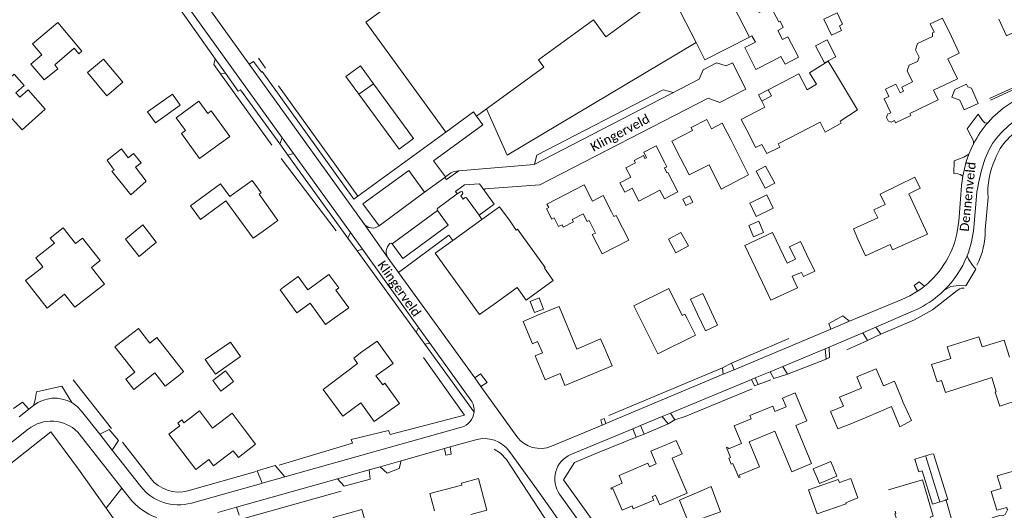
# Model space of a CAD drawing. Extents: x 177628 to 188968, y 384226 to 390673.
# Tile 280 of 393: x 184186 to 184455, y 387229 to 387362. Entities that reach past the tile are written whole.
import ezdxf

# ---------------------------------------------------------------- set-up
doc = ezdxf.new("R2010")
doc.units = 0
for name, color, linetype, lineweight in [('B-GB-BOUW-GD', 14, 'Continuous', 13), ('B-GB-NOKL-GD', 14, 'Continuous', 13), ('B-VH-OVRG-GD', 8, 'Continuous', 13), ('B01_D', 14, 'Continuous', 9), ('B01_F', 14, 'Continuous', 9), ('B01_T', 14, 'Continuous', 9), ('B02_D', 14, 'Continuous', 9), ('B02_F', 14, 'Continuous', 9), ('B02_T', 14, 'Continuous', 9), ('B11_F', 14, 'Continuous', 9), ('B11_S', 14, 'Continuous', 9), ('B14_F', 14, 'Continuous', 9), ('T01_F', 253, 'Continuous', 9), ('T03_T', 253, 'Continuous', 9), ('T04_F', 253, 'HAAG', 9), ('T04_T', 253, 'HAAG', 9), ('T05_T', 253, 'Continuous', 9), ('T22_F', 253, 'Continuous', 9), ('V00_F', 8, 'Continuous', 9), ('V00_T', 8, 'Continuous', 9), ('Z06', 7, 'Continuous', 9)]:
    doc.layers.add(name, color=color, linetype=linetype, lineweight=lineweight)
doc.styles.add('Legend', font='calibri.ttf')
doc.linetypes.add('HAAG', pattern='A,4,-1,[5,TOPOCAD.SHX,S=0.35,R=0,X=-0.35,Y=-0.35],-1', length=6)

msp = doc.modelspace()

# ---------------------------------------------------------------- linework, layer by layer
at = {"layer": 'B-GB-BOUW-GD', "flags": 128}
for points in [[(184435.571, 387244.135), (184439.471, 387231.631), (184435.345, 387230.361), (184432.504, 387239.471), (184431.594, 387239.205), (184430.544, 387242.566)], [(184463.833, 387231.36), (184461.178, 387240.451), (184452.951, 387238.095), (184454.097, 387234.611), (184451.368, 387233.818), (184452.894, 387228.707), (184455.591, 387229.489), (184455.675, 387228.946), (184455.91, 387229.033), (184455.639, 387228.448), (184455.195, 387227.543), (184454.44, 387227.185), (184453.608, 387227.328), (184451.577, 387226.672), (184453.489, 387222.037), (184456.118, 387222.939), (184460.678, 387228.626), (184460.417, 387229.453), (184460.135, 387230.26)], [(184423.318, 387234.247), (184432.577, 387237.021), (184435.52, 387227.144), (184434.656, 387226.857), (184435.976, 387222.926), (184427.304, 387220.31), (184427.16, 387220.813), (184426.685, 387220.64), (184423.799, 387219.659), (184422.343, 387224.419), (184424.648, 387225.096), (184425.816, 387225.409), (184425.026, 387227.717), (184425.325, 387227.846), (184425.135, 387228.431)]]:
    msp.add_lwpolyline(points, dxfattribs=at)
at = {"layer": 'B-GB-NOKL-GD', "flags": 128}
msp.add_lwpolyline([(184433.493, 387243.329), (184437.363, 387231.033)], dxfattribs=at)
at = {"layer": 'B-VH-OVRG-GD', "flags": 128}
msp.add_lwpolyline([(184445.965, 387207.122), (184443.292, 387216.606), (184441.146, 387224.061), (184438.936, 387231.71)], dxfattribs=at)
at = {"layer": 'B01_D', "linetype": 'Continuous'}
for points in [[(184239.609, 387327.769), (184235.279, 387324.604), (184230.302, 387331.414), (184231.457, 387332.258), (184228.907, 387335.746), (184230.981, 387337.262)], [(184245.531, 387315.722), (184243.486, 387314.26), (184240.969, 387317.717), (184232.799, 387311.766), (184235.526, 387308.022), (184242.438, 387313.057), (184249.85, 387302.882), (184252.614, 387304.847)], [(184426.006, 387317.328), (184421.077, 387314.902), (184422.373, 387312.052), (184419.348, 387310.676), (184420.367, 387308.435), (184413.716, 387305.41), (184414.969, 387302.664)], [(184315.693, 387284.951), (184321.924, 387289.436), (184324.366, 387286.039), (184331.807, 387291.389), (184329.396, 387294.742), (184329.606, 387294.893), (184322.055, 387305.358), (184321.721, 387305.117), (184320.007, 387307.499)], [(184195.637, 387301.503), (184194.526, 387302.923), (184198.059, 387305.688), (184201.392, 387301.43)], [(184400.973, 387298.505), (184399.317, 387301.997), (184396.315, 387300.575), (184397.936, 387297.155), (184395.642, 387296.068), (184391.677, 387304.436), (184384.138, 387300.863), (184388.923, 387290.802)], [(184191.742, 387294.495), (184192.45, 387295.047)], [(184206.207, 387295.276), (184205.739, 387294.909), (184209.273, 387290.392), (184205.245, 387287.228)], [(184271.985, 387281.054), (184275.972, 387283.94), (184272.489, 387288.752), (184273.273, 387289.32), (184270.593, 387293.022), (184264.833, 387288.854), (184262.201, 387292.491), (184258.15, 387289.561)], [(184258.15, 387289.561), (184257.219, 387288.855), (184261.816, 387282.515), (184265.438, 387285.141), (184269.635, 387279.352), (184271.985, 387281.054)], [(184368.314, 387281.03), (184367.743, 387282.174), (184366.979, 387281.796), (184363.346, 387289.148), (184353.831, 387284.446), (184357.979, 387276.061)], [(184216.243, 387276.477), (184218.554, 387278.308), (184221.712, 387274.301), (184223.604, 387275.792), (184230.914, 387266.517), (184229.852, 387265.678)], [(184427.266, 387258.288), (184426.838, 387259.308)], [(184238.781, 387251.106), (184244.121, 387255.181), (184247.453, 387250.804)], [(184231.011, 387252.587), (184232.756, 387253.915)], [(184413.014, 387252.311), (184417.382, 387254.142)]]:
    msp.add_lwpolyline(points, dxfattribs=at)
at = {"layer": 'B01_F', "linetype": 'Continuous'}
for points in [[(184438.045, 387362.934), (184440.47, 387357.855)], [(184333.421, 387284.23), (184328.171, 387282.147)], [(184345.854, 387272.842), (184344.662, 387275.444)], [(184279.525, 387271.868), (184277.336, 387270.227)], [(184268.975, 387261.64), (184274.325, 387254.342), (184279.278, 387258.044)]]:
    msp.add_lwpolyline(points, dxfattribs=at)
at = {"layer": 'B01_T', "linetype": 'Continuous'}
for points in [[(184462.481, 387374.13), (184464.627, 387369.614), (184464.347, 387369.496), (184463.855, 387370.56), (184460.86, 387369.173), (184464.063, 387362.416), (184464.164, 387362.467), (184464.283, 387362.236), (184455.531, 387358.076), (184453.384, 387362.592)], [(184310.892, 387336.192), (184329.244, 387349.534), (184327.779, 387351.544), (184342.803, 387362.459), (184346.177, 387357.815), (184356.136, 387365.05), (184351.363, 387371.619)], [(184393.367, 387361.883), (184391.33, 387365.813), (184391.729, 387366.019), (184391.582, 387366.303), (184387.972, 387364.432), (184385.351, 387369.488), (184384.571, 387369.083), (184383.145, 387371.832)], [(184380.802, 387366.54), (184385.352, 387357.761)], [(184284.862, 387364.815), (184280.672, 387361.771), (184302.457, 387331.787)], [(184192.456, 387346.541), (184189.203, 387350.387), (184192.174, 387352.9), (184189.66, 387355.872), (184196.532, 387361.684), (184203.123, 387353.891), (184202.312, 387353.206)], [(184385.352, 387357.761), (184386.021, 387358.12), (184386.965, 387356.319), (184384.087, 387354.864), (184387.114, 387348.923), (184391.569, 387351.193)], [(184394.374, 387357.075), (184393.116, 387359.502)], [(184424.919, 387334.984), (184425.226, 387334.341), (184429.402, 387336.333), (184429.122, 387336.919), (184436.863, 387340.613), (184435.593, 387343.273), (184442.111, 387346.384), (184439.501, 387351.853), (184442.624, 387353.343), (184440.47, 387357.855)], [(184391.569, 387351.193), (184393.962, 387352.446)], [(184390.498, 387343.373), (184398.871, 387347.694), (184401.116, 387343.339), (184403.653, 387344.883), (184401.735, 387348.035), (184406.872, 387351.158), (184409.109, 387347.481)], [(184176.178, 387342.72), (184177.119, 387341.67), (184178.08, 387342.531), (184177.673, 387342.985), (184181.188, 387346.134), (184181.996, 387345.233), (184184.625, 387347.588), (184187.387, 387344.505), (184185.153, 387342.503), (184186.214, 387341.319), (184188.448, 387343.321), (184193.139, 387338.084), (184186.808, 387332.413), (184182.291, 387337.455), (184173.433, 387329.434)], [(184192.846, 387346.079), (184192.456, 387346.541)], [(184390.498, 387343.373), (184387.831, 387341.973), (184388.717, 387340.289)], [(184388.717, 387340.289), (184391.366, 387341.684), (184390.498, 387343.373)], [(184230.981, 387337.262), (184235.056, 387340.241), (184237.497, 387336.902), (184238.46, 387337.606), (184243.547, 387330.648), (184239.609, 387327.769)], [(184385.423, 387330.81), (184383.121, 387335.249), (184389.598, 387338.607), (184388.717, 387340.289)], [(184423.024, 387338.956), (184423.907, 387337.105)], [(184302.457, 387331.787), (184310.073, 387337.32), (184310.892, 387336.192)], [(184366.486, 387324.888), (184364.194, 387329.332), (184369.856, 387332.252), (184369.457, 387333.043), (184373.755, 387335.238), (184375.019, 387332.762), (184377.952, 387334.279), (184380.249, 387329.838)], [(184393.229, 387328.666), (184404.638, 387334.559)], [(184385.423, 387330.81), (184387.032, 387327.604)], [(184362.183, 387323.638), (184359.882, 387328.077), (184356.505, 387326.326), (184357.27, 387324.852), (184356.827, 387324.626), (184356.417, 387325.416), (184353.931, 387324.128), (184354.262, 387323.489), (184351.598, 387322.11), (184352.936, 387319.526), (184350.005, 387318.008), (184351.317, 387315.475)], [(184380.249, 387329.838), (184381.214, 387327.977)], [(184387.032, 387327.604), (184388.746, 387328.489)], [(184366.486, 387324.888), (184368.918, 387320.159), (184374.324, 387322.943)], [(184351.317, 387315.475), (184353.333, 387316.519), (184355.136, 387313.035), (184360.913, 387316.025), (184362.146, 387313.643), (184365.808, 387315.538), (184363.071, 387320.826), (184362.84, 387320.706), (184362.145, 387322.048), (184362.821, 387322.398), (184362.183, 387323.638)], [(184414.969, 387302.664), (184417.037, 387298.119), (184423.74, 387301.169), (184424.406, 387299.705), (184433.932, 387304.04), (184428.905, 387315.04), (184431.949, 387316.548), (184430.475, 387319.533), (184426.006, 387317.328)], [(184245.531, 387315.722), (184249.633, 387318.649), (184252.052, 387315.259), (184251.508, 387314.87), (184256.621, 387307.705), (184252.614, 387304.847)], [(184330.577, 387311.228), (184330.078, 387312.197), (184340.222, 387317.425), (184342.506, 387312.992), (184345.44, 387314.504), (184347.731, 387310.059)], [(184320.007, 387307.499), (184317.169, 387311.445), (184312.351, 387307.979)], [(184330.577, 387311.228), (184329.955, 387310.908), (184331.396, 387308.108), (184332.019, 387308.429), (184333.231, 387306.073), (184334.2, 387306.572), (184334.525, 387305.941), (184337.334, 387307.387), (184337.009, 387308.019), (184339.97, 387309.543)], [(184347.731, 387310.059), (184348.362, 387308.834)], [(184312.351, 387307.979), (184304.361, 387302.23)], [(184304.361, 387302.23), (184299.603, 387298.806), (184311.659, 387282.048), (184315.693, 387284.951)], [(184388.923, 387290.802), (184391.216, 387285.959), (184398.472, 387289.394), (184396.991, 387292.521), (184399.552, 387293.586), (184400.095, 387292.438), (184403.159, 387293.888), (184400.973, 387298.505)], [(184191.742, 387294.495), (184187.757, 387291.376), (184193.642, 387283.857), (184198.442, 387287.614), (184201.214, 387284.072), (184205.245, 387287.228)], [(184345.854, 387272.842), (184347.877, 387268.061), (184334.986, 387262.76), (184333.652, 387265.996), (184329.634, 387264.304), (184326.888, 387270.822), (184328.837, 387271.652), (184327.519, 387274.71), (184326.132, 387274.128), (184323.566, 387280.2), (184328.171, 387282.147)], [(184357.979, 387276.061), (184360.31, 387271.349), (184370.588, 387276.434), (184368.314, 387281.03)], [(184216.243, 387276.477), (184212.149, 387273.253), (184217.588, 387266.346), (184215.159, 387264.434), (184217.344, 387261.659), (184223.041, 387266.144), (184225.874, 387262.546), (184229.852, 387265.678)], [(184279.525, 387271.868), (184283.716, 387274.86), (184288.107, 387268.709), (184283.419, 387265.362), (184285.25, 387262.914), (184285.86, 387263.349), (184289.811, 387257.815), (184282.942, 387252.911), (184279.278, 387258.044)], [(184436.564, 387263.73), (184435.082, 387268.432), (184440.355, 387270.094), (184439.364, 387273.24), (184448.005, 387275.962), (184448.861, 387273.246), (184454.841, 387275.13), (184456.309, 387270.473)], [(184409.489, 387250.898), (184407.52, 387255.624), (184411.006, 387257.077), (184409.967, 387259.572), (184415.898, 387262.044), (184414.627, 387265.095), (184419.969, 387267.321), (184421.919, 387262.64), (184424.927, 387263.894), (184426.838, 387259.308)], [(184381.175, 387251.753), (184385.853, 387253.68), (184385.505, 387254.524), (184391.713, 387257.081), (184392.302, 387255.651), (184395.388, 387256.922), (184394.4, 387259.319), (184397.861, 387260.745), (184399.769, 387256.114)], [(184385.288, 387247.41), (184392.313, 387250.301), (184396.887, 387239.186), (184402.328, 387241.425), (184398.044, 387251.832), (184401.027, 387253.062), (184399.769, 387256.114)], [(184409.489, 387250.898), (184413.014, 387252.311)], [(184229.853, 387251.711), (184226.904, 387249.464), (184234.217, 387239.866), (184237.782, 387242.583), (184239.087, 387240.869), (184244.453, 387244.958), (184245.851, 387243.123), (184250.567, 387246.718), (184247.453, 387250.804)], [(184381.175, 387251.753), (184383.169, 387246.873), (184379.654, 387245.439), (184379.455, 387245.924), (184379.109, 387245.782), (184380.22, 387243.066), (184379.772, 387242.882), (184380.411, 387241.319), (184380.86, 387241.502), (184382.444, 387237.63), (184382.79, 387237.771), (184382.592, 387238.256), (184388.1, 387240.516), (184385.288, 387247.41)], [(184349.754, 387238.169), (184350.649, 387236.083), (184347.543, 387234.75), (184347.67, 387234.456), (184348.056, 387234.621), (184350.584, 387228.731), (184353.304, 387229.899), (184353.635, 387229.083), (184359.218, 387231.458), (184358.808, 387232.414), (184359.755, 387232.82), (184360.879, 387230.201), (184368.351, 387233.363), (184364.258, 387242.902), (184366.96, 387244.061), (184365.367, 387247.774)], [(184349.754, 387238.169), (184357.657, 387241.56), (184358.075, 387240.586), (184359.895, 387241.367), (184358.424, 387244.795), (184365.367, 387247.774)], [(184299.388, 387228.594), (184298.138, 387233.25), (184306.863, 387235.595), (184306.718, 387236.137), (184311.397, 387237.394), (184313.715, 387228.766), (184309.294, 387227.578)], [(184273.148, 387221.764), (184271.755, 387226.732), (184279.549, 387228.919), (184280.794, 387224.483), (184283.497, 387225.242), (184284.817, 387220.535)]]:
    msp.add_lwpolyline(points, dxfattribs=at)
at = {"layer": 'B02_D', "linetype": 'Continuous'}
msp.add_lwpolyline([(184374.433, 387283.951), (184372.588, 387287.848), (184369.254, 387286.271), (184371.164, 387282.226)], dxfattribs=at)
at = {"layer": 'B02_F', "linetype": 'Continuous'}
for points in [[(184223.244, 387334.322), (184229.997, 387339.175), (184227.84, 387342.167), (184221.087, 387337.314)], [(184413.009, 387237.35), (184414.968, 387232.066), (184411.653, 387230.707), (184411.728, 387230.496), (184403.796, 387227.752), (184401.484, 387234.251)], [(184377.424, 387228.289), (184374.888, 387235.178), (184366.29, 387231.503), (184368.821, 387225.227), (184377.424, 387228.289)]]:
    msp.add_lwpolyline(points, dxfattribs=at)
at = {"layer": 'B02_T', "linetype": 'Continuous'}
for points in [[(184205.226, 387348.55), (184209.064, 387351.753), (184214.357, 387345.411), (184210.599, 387342.275)], [(184282.75, 387345.015), (184279.172, 387349.907), (184275.202, 387347.003), (184278.766, 387342.129)], [(184205.226, 387348.55), (184204.657, 387348.075), (184209.95, 387341.733), (184210.599, 387342.275)], [(184282.75, 387345.015), (184293.689, 387330.059), (184289.709, 387327.164), (184278.766, 387342.129)], [(184278.766, 387342.129), (184282.75, 387345.015)], [(184447.83, 387339.59), (184443.99, 387337.86), (184442.76, 387340.54), (184440.59, 387341.38), (184441.42, 387343.47), (184444.61, 387344.91), (184444.94, 387344.21), (184445.93, 387343.77), (184447.83, 387339.59)], [(184371.164, 387282.226), (184373.325, 387277.649), (184376.664, 387279.226), (184374.433, 387283.951)], [(184435.212, 387244.023), (184435.186, 387244.108), (184430.488, 387242.68)], [(184430.488, 387242.68), (184431.5, 387239.351), (184431.544, 387239.364)]]:
    msp.add_lwpolyline(points, dxfattribs=at)
at = {"layer": 'B11_F', "linetype": 'Continuous'}
for points in [[(184393.367, 387361.883), (184393.746, 387362.053), (184394.575, 387360.324), (184393.116, 387359.502)], [(184409.109, 387347.481), (184414.887, 387337.882), (184410.11, 387334.833)], [(184404.638, 387334.559), (184406.041, 387331.815), (184410.406, 387334.267), (184410.11, 387334.833)], [(184348.362, 387308.834), (184348.939, 387309.133), (184352.407, 387302.348), (184345.178, 387298.612), (184342.454, 387303.884), (184343.343, 387304.285), (184341.611, 387307.688), (184341.052, 387307.437), (184339.97, 387309.543)], [(184206.207, 387295.276), (184208.153, 387296.798), (184203.307, 387302.923), (184201.392, 387301.43)]]:
    msp.add_lwpolyline(points, dxfattribs=at)
at = {"layer": 'B11_S', "linetype": 'Continuous'}
for points in [[(184423.024, 387338.956), (184422.089, 387340.915), (184423.44, 387341.559), (184422.486, 387343.56), (184425.341, 387344.922), (184426.48, 387342.535), (184427.432, 387342.989), (184426.907, 387344.089), (184429.89, 387345.513), (184428.442, 387348.547), (184428.989, 387350.085), (184431.241, 387351.092), (184431.671, 387352.248), (184430.688, 387354.249), (184431.23, 387356.006), (184435.356, 387357.917), (184435.358, 387358.887), (184435.797, 387359.096), (184434.722, 387361.348), (184438.045, 387362.934)], [(184394.374, 387357.075), (184395.847, 387357.846), (184398.772, 387352.259), (184395.074, 387350.323), (184393.962, 387352.446)], [(184202.312, 387353.206), (184201.044, 387354.728), (184195.727, 387350.158), (184196.561, 387349.124), (184192.846, 387346.079)], [(184423.907, 387337.105), (184423.019, 387336.681), (184422.748, 387335.853), (184423.19, 387334.933), (184424.013, 387334.552), (184424.919, 387334.984)], [(184381.214, 387327.977), (184385.053, 387320.181), (184377.625, 387316.307), (184374.324, 387322.943)], [(184393.229, 387328.666), (184393.683, 387327.719), (184390.123, 387325.985), (184388.746, 387328.489)], [(184192.45, 387295.047), (184190.555, 387297.581), (184195.637, 387301.503)], [(184333.421, 387284.23), (184338.218, 387272.652), (184344.662, 387275.444)], [(184268.975, 387261.64), (184278.373, 387268.766), (184277.336, 387270.227)], [(184461.757, 387260.135), (184459.702, 387259.464), (184459.834, 387259.06), (184453.691, 387257.055), (184452.423, 387260.938), (184452.739, 387261.041), (184451.477, 387264.906), (184438.857, 387260.786), (184437.772, 387264.111), (184436.564, 387263.73)], [(184417.382, 387254.142), (184424.13, 387256.973), (184426.438, 387251.439), (184429.629, 387253.227), (184427.266, 387258.288)], [(184238.781, 387251.106), (184235.214, 387255.802), (184232.756, 387253.915)], [(184231.011, 387252.587), (184230.458, 387253.334), (184229.297, 387252.45), (184229.853, 387251.711)]]:
    msp.add_lwpolyline(points, dxfattribs=at)
at = {"layer": 'B14_F', "linetype": 'Continuous'}
for points in [[(184407.746, 387358.222), (184410.517, 387359.543), (184409.904, 387360.83), (184410.777, 387361.246), (184409.287, 387364.37), (184405.643, 387362.633), (184407.746, 387358.222)], [(184408.957, 387352.35), (184406.563, 387356.988), (184403.42, 387355.366), (184405.814, 387350.728), (184408.957, 387352.35)], [(184223.244, 387334.322), (184221.087, 387337.314)], [(184220.686, 387318.406), (184217.786, 387322.224), (184219.34, 387323.419), (184217.264, 387325.99), (184215.806, 387324.807), (184213.963, 387327.241), (184210, 387324.218), (184211.942, 387321.486), (184211.345, 387321.136), (184216.48, 387314.751), (184220.686, 387318.406)], [(184389.655, 387316.57), (184387.193, 387321.208), (184389.781, 387322.579), (184392.243, 387317.94), (184389.655, 387316.57)], [(184369.858, 387312.683), (184368.03, 387311.787), (184367.158, 387313.566), (184368.985, 387314.462), (184369.858, 387312.683)], [(184385.458, 387312.453), (184390.096, 387314.686), (184391.831, 387311.082), (184387.194, 387308.848), (184385.458, 387312.453)], [(184223.414, 387301.759), (184223.446, 387301.781), (184219.815, 387306.572), (184215.071, 387302.609), (184218.823, 387297.952)], [(184387.92, 387307.534), (184385.146, 387306.369), (184386.43, 387303.294), (184389.204, 387304.459), (184387.92, 387307.534)], [(184363.221, 387302.616), (184366.67, 387304.494), (184368.696, 387300.773), (184365.247, 387298.895), (184363.221, 387302.616)], [(184223.414, 387301.759), (184222.185, 387300.74), (184218.823, 387297.952)], [(184329.163, 387283.559), (184326.657, 387282.594), (184325.486, 387285.642), (184327.992, 387286.607), (184329.163, 387283.559)], [(184236.835, 387269.809), (184239.598, 387265.834), (184246.482, 387270.615), (184243.719, 387274.59), (184236.835, 387269.809)], [(184238.872, 387264.088), (184241.031, 387261.192), (184244.546, 387263.824), (184242.387, 387266.72), (184238.872, 387264.088)], [(184404.454, 387236.037), (184402.723, 387240.018), (184407.542, 387242.037), (184409.25, 387238.042), (184404.454, 387236.037)], [(184401.484, 387234.251), (184409.614, 387237.125), (184409.974, 387236.287), (184413.009, 387237.35)]]:
    msp.add_lwpolyline(points, dxfattribs=at)
at = {"layer": 'T01_F', "linetype": 'Continuous'}
msp.add_lwpolyline([(184276.661, 387247.963), (184286.794, 387250.464)], dxfattribs=at)
at = {"layer": 'T03_T', "linetype": 'Continuous'}
for points in [[(184389.606, 387384.589), (184365.084, 387367.308), (184370.768, 387356.263)], [(184370.768, 387356.263), (184319.199, 387325.539), (184313.578, 387338.145)], [(184253.257, 387349.27), (184251.314, 387351.967)], [(184240.997, 387347.684), (184239.129, 387350.28)], [(184469.169, 387348.791), (184451.11, 387340.528)], [(184254.981, 387328.253), (184240.997, 387347.684)], [(184278.438, 387314.353), (184256.784, 387344.416)], [(184352.219, 387212.366), (184334.607, 387236.98), (184337.564, 387241.709), (184343.887, 387244.333)], [(184246.327, 387226.169), (184273.932, 387233.953)]]:
    msp.add_lwpolyline(points, dxfattribs=at)
at = {"layer": 'T04_F', "linetype": 'HAAG'}
for points in [[(184465.468, 387357.175), (184468.581, 387349.072), (184450.902, 387340.983)], [(184257.535, 387324.608), (184272.521, 387304.876)], [(184450.474, 387313.964), (184449.719, 387305.211)], [(184421.208, 387276.716), (184430.394, 387280.652), (184435.293, 387283.332), (184442.079, 387288.666), (184442.754, 387289.125), (184443.251, 387289.301), (184443.993, 387289.299)], [(184380.425, 387268.86), (184396.084, 387275.528)], [(184417.557, 387275.001), (184411.965, 387272.489)], [(184286.794, 387250.464), (184287.277, 387249.36), (184307.614, 387254.681), (184296.403, 387270.337)], [(184406.313, 387269.887), (184395.752, 387265.798)], [(184378.003, 387267.589), (184346.988, 387254.551)], [(184387.717, 387262.963), (184391.184, 387264.319)], [(184356.628, 387249.498), (184363.21, 387252.249)], [(184367.856, 387254.28), (184364.963, 387253.331)], [(184209.756, 387229.311), (184202.177, 387239.91), (184194.708, 387250.133), (184182.85, 387240.738)], [(184256.947, 387240.965), (184276.97, 387246.989), (184276.661, 387247.963)], [(184343.887, 387244.333), (184354.455, 387248.688)], [(184315.644, 387245.413), (184317.448, 387244.264), (184319.066, 387242.539), (184333.6, 387220.272), (184339.569, 387211.199)], [(184211.996, 387226.179), (184209.756, 387229.311)]]:
    msp.add_lwpolyline(points, dxfattribs=at)
for centre, radius, start, end in [((184467.317, 387318.894), 15.906, 113.21668, 159.67059), ((184471.911, 387315.417), 21.486, 155.22748, 183.87749)]:
    msp.add_arc(centre, radius, start, end, dxfattribs=at)
at = {"layer": 'T04_F', "linetype": 'HAAG', "extrusion": (0, 0, -1)}
msp.add_arc((-184428.754, 387305.011), 20.966, 179.45441, 206.92646, dxfattribs=at)
at = {"layer": 'T04_T', "linetype": 'HAAG'}
for points in [[(184370.768, 387356.263), (184373.202, 387351.533), (184385.352, 387357.761)], [(184367.856, 387254.28), (184386.115, 387261.858)], [(184221.942, 387237.395), (184214.201, 387247.257)], [(184232.075, 387234.035), (184250.71, 387239.263)]]:
    msp.add_lwpolyline(points, dxfattribs=at)
msp.add_arc((184229.509, 387243.255), 9.57, 217.75488, 285.55512, dxfattribs=at)
at = {"layer": 'T05_T', "linetype": 'Continuous'}
msp.add_lwpolyline([(184211.228, 387251.045), (184200.808, 387264.322)], dxfattribs=at)
at = {"layer": 'T22_F', "linetype": 'Continuous'}
for points in [[(184444.797, 387332.739), (184447.796, 387336.765)], [(184441.146, 387320.499), (184441.21, 387323.956)], [(184447.11, 387294.472), (184444.443, 387289.916)], [(184430.337, 387289.98), (184431.685, 387291.045)], [(184407.024, 387279.667), (184410.819, 387281.691)], [(184421.208, 387276.716), (184417.557, 387275.001)], [(184380.425, 387268.86), (184378.003, 387267.589)], [(184407.247, 387270.364), (184406.313, 387269.887)], [(184313.752, 387263.531), (184311.96, 387265.87)], [(184395.752, 387265.798), (184391.973, 387264.634)], [(184387.717, 387262.963), (184386.743, 387262.605)], [(184190.726, 387260.988), (184197.646, 387262.574)], [(184184.477, 387256.42), (184186.934, 387258.216)], [(184345.69, 387253.717), (184344.76, 387253.332)], [(184363.21, 387252.249), (184364.963, 387253.331)], [(184213.126, 387247.738), (184210.548, 387250.719)], [(184354.455, 387248.688), (184356.628, 387249.498)], [(184303.96, 387244.044), (184302.492, 387243.73)], [(184255.888, 387240.876), (184251.003, 387239.448)], [(184289.781, 387240.061), (184286.443, 387238.867)], [(184281.848, 387237.178), (184274.754, 387235.262)]]:
    msp.add_lwpolyline(points, dxfattribs=at)
at = {"layer": 'V00_F', "linetype": 'Continuous'}
for points in [[(184239.129, 387350.28), (184239.508, 387351.832)], [(184242.298, 387347.885), (184240.997, 387347.684)], [(184326.702, 387323.046), (184327.314, 387325.525), (184361.82, 387343.331), (184364.577, 387342.608)], [(184450.583, 387334.555), (184450.033, 387334.3), (184449.619, 387334.396), (184448.937, 387334.99), (184447.796, 387336.765)], [(184446.521, 387328.613), (184446.477, 387329.251), (184446.219, 387330.02), (184445.753, 387330.837), (184444.797, 387332.739)], [(184257.134, 387328.621), (184257.822, 387330.297)], [(184259.37, 387325.539), (184260.917, 387325.996)], [(184445.262, 387325.84), (184443.859, 387324.964), (184441.21, 387323.956)], [(184443.609, 387319.821), (184442.912, 387320.228), (184442.25, 387320.435), (184441.146, 387320.499)], [(184305.571, 387314.965), (184306.525, 387315.581), (184306.82, 387315.648), (184306.989, 387315.481), (184307.129, 387315.264), (184307.134, 387315.113), (184306.972, 387314.794), (184306.566, 387314.47), (184307.247, 387313.558), (184307.595, 387313.875), (184307.834, 387314.029), (184307.948, 387314.042), (184308.153, 387313.867), (184311.546, 387309.165)], [(184275.778, 387302.926), (184276.421, 387304.452)], [(184278.306, 387299.441), (184279.709, 387299.883)], [(184444.753, 387298.087), (184445.179, 387297.158), (184446.251, 387295.535), (184447.11, 387294.472)], [(184430.337, 387289.98), (184431.232, 387288.419)], [(184433.179, 387289.847), (184431.685, 387291.045)], [(184438.442, 387288.617), (184440.362, 387289.696), (184442.498, 387289.971), (184444.443, 387289.916)], [(184412.679, 387280.237), (184410.819, 387281.691)], [(184407.024, 387279.667), (184407.535, 387278.108)], [(184294.368, 387277.304), (184295.065, 387278.544)], [(184416.323, 387277.11), (184417.557, 387275.001)], [(184421.208, 387276.716), (184419.876, 387278.641)], [(184296.778, 387273.982), (184298.105, 387274.319)], [(184406.313, 387269.887), (184406.06, 387272.735)], [(184407.089, 387273.162), (184407.247, 387270.364)], [(184381.141, 387267.041), (184380.425, 387268.86)], [(184311.96, 387265.87), (184310.357, 387264.793)], [(184378.003, 387267.589), (184378.149, 387265.787)], [(184391.032, 387266.498), (184391.973, 387264.634)], [(184395.752, 387265.798), (184394.504, 387267.939)], [(184312.039, 387262.46), (184313.752, 387263.531)], [(184386.743, 387262.605), (184385.902, 387264.369)], [(184386.912, 387264.788), (184387.717, 387262.963)], [(184190.726, 387260.988), (184190.403, 387258.835), (184189.953, 387257.28)], [(184200.358, 387258.058), (184197.646, 387262.574)], [(184188.675, 387256.252), (184186.934, 387258.216)], [(184189.953, 387257.28), (184189.919, 387257.235)], [(184364.963, 387253.331), (184363.849, 387255.216)], [(184345.182, 387251.96), (184344.76, 387253.332)], [(184345.69, 387253.717), (184346.148, 387252.365)], [(184361.548, 387254.261), (184363.21, 387252.249)], [(184207.996, 387249.494), (184210.548, 387250.719)], [(184353.543, 387250.939), (184354.455, 387248.688)], [(184355.604, 387251.794), (184356.628, 387249.498)], [(184213.126, 387247.738), (184211.448, 387245.096)], [(184302.492, 387243.73), (184302.15, 387245.548)], [(184303.666, 387245.975), (184303.96, 387244.044)], [(184290.27, 387242.198), (184289.781, 387240.061)], [(184251.003, 387239.448), (184252.353, 387236.088)], [(184255.888, 387240.876), (184258.527, 387237.82)], [(184281.572, 387239.745), (184281.848, 387237.178)], [(184286.443, 387238.867), (184284.516, 387240.575)], [(184274.754, 387235.262), (184272.949, 387237.313)], [(184214.049, 387234.704), (184209.756, 387229.311)], [(184245.377, 387229.538), (184246.028, 387227.376)]]:
    msp.add_lwpolyline(points, dxfattribs=at)
at = {"layer": 'V00_T', "linetype": 'Continuous'}
for points in [[(184214.877, 387386.678), (184239.508, 387351.832)], [(184222.492, 387387.044), (184224.946, 387383.575), (184248.82, 387350.34)], [(184257.822, 387330.297), (184225.66, 387374.99), (184218.916, 387384.511)], [(184239.508, 387351.832), (184242.298, 387347.885)], [(184248.82, 387350.34), (184250.011, 387351.117), (184252.135, 387348.148), (184252.396, 387348.346), (184277.372, 387313.579), (184278.438, 387314.353)], [(184280.121, 387306.885), (184248.82, 387350.34)], [(184313.239, 387316.334), (184328.184, 387317.408), (184374.13, 387341.102), (184377.299, 387339.937), (184384.384, 387343.548), (184380.697, 387350.741), (184378.971, 387349.91), (184376.381, 387350.751), (184372.711, 387348.829), (184371.673, 387346.273), (184326.633, 387323.011), (184306.076, 387321.309)], [(184242.298, 387347.885), (184245.781, 387342.958), (184246.411, 387343.399)], [(184246.411, 387343.399), (184257.134, 387328.621)], [(184302.354, 387319.589), (184299.122, 387324.014), (184312.545, 387333.786), (184310.892, 387336.192)], [(184450.583, 387334.555), (184451.824, 387335.881), (184453.143, 387337.128)], [(184260.917, 387325.996), (184257.822, 387330.297)], [(184278.438, 387314.353), (184302.457, 387331.787)], [(184257.134, 387328.621), (184259.37, 387325.539)], [(184445.262, 387325.84), (184445.856, 387327.243), (184446.521, 387328.613)], [(184259.37, 387325.539), (184275.778, 387302.926)], [(184276.421, 387304.452), (184260.917, 387325.996)], [(184443.609, 387319.821), (184444.025, 387321.822), (184444.544, 387323.798), (184444.884, 387324.826), (184445.262, 387325.84)], [(184296.692, 387315.424), (184292.34, 387321.315), (184279.864, 387312.266), (184284.262, 387306.278)], [(184302.217, 387319.489), (184296.692, 387315.424)], [(184306.076, 387321.309), (184302.702, 387318.867), (184302.217, 387319.489)], [(184302.217, 387319.489), (184302.354, 387319.589)], [(184302.354, 387319.589), (184303.85, 387320.684), (184304.722, 387321.107), (184306.076, 387321.309)], [(184443.03, 387314.73), (184443.236, 387317.285), (184443.609, 387319.821)], [(184313.119, 387315.763), (184311.682, 387317.747), (184307.577, 387317.43), (184305.092, 387315.625)], [(184296.692, 387315.424), (184284.262, 387306.278)], [(184305.571, 387314.965), (184300.32, 387311.092)], [(184305.092, 387315.625), (184305.571, 387314.965)], [(184311.546, 387309.165), (184315.708, 387312.189), (184313.119, 387315.763)], [(184313.119, 387315.763), (184313.064, 387316.073), (184313.239, 387316.334)], [(184442.471, 387307.521), (184443.03, 387314.73)], [(184446.586, 387305.859), (184447.31, 387314.363)], [(184300.197, 387310.497), (184287.817, 387301.393)], [(184287.817, 387301.393), (184290.752, 387297.356), (184303.119, 387306.458), (184300.197, 387310.497)], [(184300.32, 387311.092), (184300.134, 387310.82), (184300.197, 387310.497)], [(184312.351, 387307.979), (184311.546, 387309.165)], [(184280.121, 387306.885), (184286.787, 387297.49)], [(184279.709, 387299.883), (184276.421, 387304.452)], [(184289.599, 387293.59), (184303.295, 387303.705), (184304.361, 387302.23)], [(184275.778, 387302.926), (184278.306, 387299.441)], [(184287.817, 387301.393), (184287.519, 387301.536), (184287.201, 387301.448)], [(184278.306, 387299.441), (184294.368, 387277.304)], [(184295.065, 387278.544), (184279.709, 387299.883)], [(184286.787, 387297.49), (184289.599, 387293.59)], [(184289.599, 387293.59), (184310.357, 387264.793)], [(184431.232, 387288.419), (184432.222, 387289.11), (184433.179, 387289.847)], [(184433.179, 387289.847), (184434.005, 387290.546), (184434.801, 387291.279)], [(184426.95, 387286.143), (184429.146, 387287.178), (184431.232, 387288.419)], [(184436.803, 387287.142), (184437.637, 387287.863), (184438.442, 387288.617)], [(184412.679, 387280.237), (184426.95, 387286.143)], [(184419.876, 387278.641), (184430.175, 387283.079)], [(184407.535, 387278.108), (184412.679, 387280.237)], [(184294.368, 387277.304), (184296.778, 387273.982)], [(184298.105, 387274.319), (184295.065, 387278.544)], [(184381.141, 387267.041), (184407.535, 387278.108)], [(184407.089, 387273.162), (184409.06, 387273.98), (184416.323, 387277.11)], [(184416.323, 387277.11), (184419.876, 387278.641)], [(184296.778, 387273.982), (184310.198, 387255.486)], [(184309.32, 387258.735), (184298.105, 387274.319)], [(184394.504, 387267.939), (184406.06, 387272.735)], [(184406.06, 387272.735), (184407.089, 387273.162)], [(184346.148, 387252.365), (184378.149, 387265.787)], [(184378.149, 387265.787), (184381.141, 387267.041)], [(184386.912, 387264.788), (184391.032, 387266.498)], [(184391.032, 387266.498), (184394.504, 387267.939)], [(184310.357, 387264.793), (184312.039, 387262.46)], [(184363.849, 387255.216), (184385.902, 387264.369)], [(184385.902, 387264.369), (184386.912, 387264.788)], [(184312.039, 387262.46), (184321.897, 387248.784)], [(184203.075, 387255.764), (184201.826, 387257.04), (184200.358, 387258.058)], [(184188.675, 387256.252), (184186.051, 387254.18)], [(184189.919, 387257.235), (184188.675, 387256.252)], [(184207.996, 387249.494), (184203.075, 387255.764)], [(184361.548, 387254.261), (184363.849, 387255.216)], [(184345.182, 387251.96), (184346.148, 387252.365)], [(184355.604, 387251.794), (184361.548, 387254.261)], [(184147.186, 387218.061), (184188.507, 387250.841)], [(184202.013, 387250.024), (184214.049, 387234.704)], [(184211.448, 387245.096), (184207.996, 387249.494)], [(184258.527, 387237.82), (184306.735, 387251.343)], [(184331.356, 387246.161), (184345.182, 387251.96)], [(184336.644, 387243.926), (184353.543, 387250.939)], [(184353.543, 387250.939), (184355.604, 387251.794)], [(184303.666, 387245.975), (184310.64, 387247.942)], [(184219.189, 387235.234), (184211.448, 387245.096)], [(184290.27, 387242.198), (184302.15, 387245.548)], [(184302.15, 387245.548), (184303.666, 387245.975)], [(184319.901, 387244.713), (184327.97, 387233.52), (184343.419, 387211.625)], [(184284.516, 387240.575), (184290.27, 387242.198)], [(184272.949, 387237.313), (184281.572, 387239.745)], [(184281.572, 387239.745), (184284.516, 387240.575)], [(184233.02, 387230.665), (184252.198, 387236.045)], [(184245.377, 387229.538), (184272.949, 387237.313)], [(184252.198, 387236.045), (184252.353, 387236.088)], [(184252.353, 387236.088), (184258.527, 387237.82)], [(184214.049, 387234.704), (184216.023, 387232.191)], [(184341.389, 387222.108), (184333.544, 387233.073)], [(184240.289, 387228.103), (184245.377, 387229.538)]]:
    msp.add_lwpolyline(points, dxfattribs=at)
for centre, radius, start, end in [((184470.54, 387317.189), 26.462, 114.25848, 131.10451), ((184472.759, 387314.058), 25.654, 123.49755, 141.14775), ((184472.828, 387314.989), 29.626, 138.66583, 152.6205), ((184468.653, 387317.645), 20.207, 141.7628, 162.32122), ((184495.002, 387308.72), 48.024, 161.72342, 173.25246), ((184282.482, 387308.563), 2.896, 215.39831, 307.9233), ((184417.296, 387309.478), 25.251, 313.88766, 355.55593), ((184419.359, 387308.178), 27.326, 338.32787, 355.13111), ((184289.214, 387299.237), 2.99, 132.31425, 215.7431), ((184419.355, 387308.175), 27.329, 314.30213, 338.33728), ((184419.329, 387308.21), 27.372, 293.34429, 309.67276), ((184195.743, 387249.816), 9.446, 60.7509, 127.80139), ((184305.433, 387255.941), 4.787, 354.54115, 35.70331), ((184305.441, 387255.944), 4.779, 285.71314, 354.50453), ((184194.799, 387242.82), 10.195, 44.96393, 128.11267), ((184312.962, 387239.706), 8.557, 35.81183, 105.74427), ((184328.312, 387253.549), 7.991, 216.60781, 292.39459), ((184339.409, 387237.267), 7.21, 112.5504, 215.56718), ((184229.514, 387243.271), 13.085, 217.89812, 285.54046), ((184229.378, 387242.652), 16.965, 218.072, 250.1652)]:
    msp.add_arc(centre, radius, start, end, dxfattribs=at)

# ---------------------------------------------------------------- texts
at = {"layer": 'Z06', "linetype": 'Continuous', "style": 'Legend'}
for s, rotation, p in [('Klingerveld', 27.7185, (184342.79, 387326.455)), ('Dennenveld', 84.03296, (184445.181, 387304.614)), ('Klingerveld', 305.18454, (184283.688, 387295.635))]:
    msp.add_text(s, height=2.5, rotation=rotation, dxfattribs=at).set_placement(p)

doc.saveas('drawing.dxf')
